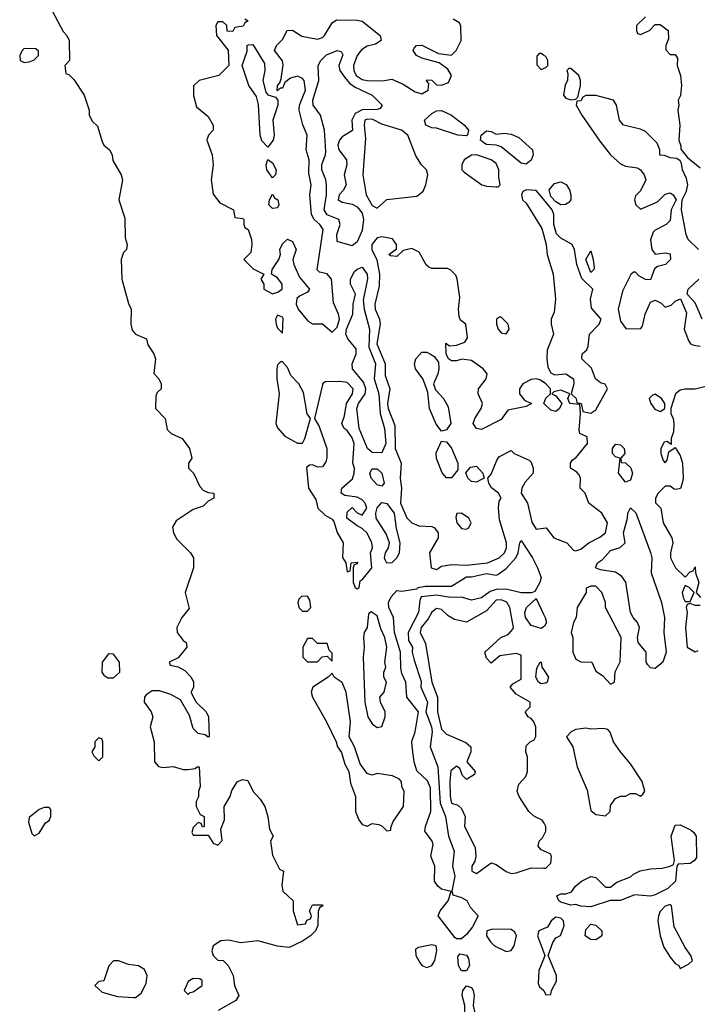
# Model space of a CAD drawing. Header units: inches. Extents: x 2789275 to 2951659, y 860290 to 1033804.
# Tile 311 of 316: x 2917892 to 2920619, y 1021894 to 1025854. Entities that reach past the tile are written whole.
import ezdxf

# ---------------------------------------------------------------- set-up
doc = ezdxf.new("R2010")
doc.units = ezdxf.units.IN
doc.header["$MEASUREMENT"] = 0
doc.layers.add('C9012', color=7, linetype='Continuous')
doc.layers.add('C9022', color=7, linetype='Continuous')

msp = doc.modelspace()

# ---------------------------------------------------------------- linework, layer by layer
at = {"layer": 'C9012', "color": 2}
for points, elevation in [([(2918022.8, 1025890), (2918066.4, 1025806.4), (2918082, 1025790), (2918090.9, 1025770.9), (2918092, 1025690), (2918074, 1025670), (2918078, 1025638), (2918090, 1025634), (2918110, 1025614), (2918150.9, 1025550.9), (2918171.3, 1025490), (2918171.3, 1025470), (2918184.5, 1025444.5), (2918205.4, 1025425.4), (2918223.5, 1025363.5), (2918231, 1025350), (2918254, 1025330), (2918264, 1025310), (2918267.3, 1025287.3), (2918301, 1025230), (2918306, 1025210), (2918291.3, 1025130), (2918315.3, 1025055.3), (2918316.9, 1024976.9), (2918324.7, 1024950), (2918322, 1024930), (2918310, 1024918), (2918300.7, 1024890), (2918303, 1024810), (2918330, 1024712), (2918341, 1024690), (2918339.3, 1024630), (2918344.9, 1024604.9), (2918358, 1024590), (2918402, 1024570), (2918407.1, 1024547.1), (2918431.3, 1024510), (2918438, 1024490), (2918431.6, 1024431.6), (2918452, 1024410), (2918462, 1024390), (2918462, 1024370), (2918445.4, 1024354.6), (2918439.6, 1024340.4), (2918438, 1024290), (2918478, 1024250), (2918485.4, 1024205.4), (2918502, 1024190), (2918546, 1024170), (2918574.8, 1024130), (2918584.7, 1024090), (2918572, 1024070), (2918572, 1024050), (2918592, 1024030), (2918616.9, 1023976.9), (2918630, 1023962), (2918650, 1023952), (2918674, 1023950), (2918674, 1023930), (2918650, 1023918), (2918630, 1023898), (2918590, 1023884), (2918522, 1023838), (2918507.1, 1023812.9), (2918511.5, 1023790), (2918524.5, 1023764.5), (2918578.8, 1023710), (2918591.3, 1023690), (2918591.3, 1023650), (2918558, 1023550), (2918574.4, 1023485.6), (2918544.7, 1023450), (2918524.7, 1023410), (2918526, 1023390), (2918550, 1023358), (2918562, 1023350), (2918564.7, 1023330), (2918530, 1023288), (2918494, 1023270), (2918498, 1023258), (2918530, 1023252), (2918556.8, 1023236.8), (2918582, 1023210), (2918592, 1023190), (2918592, 1023170), (2918582, 1023150), (2918583.6, 1023143.6), (2918602, 1023110), (2918642, 1023070), (2918651.3, 1023050), (2918654, 1022970), (2918650, 1022968), (2918638, 1022978), (2918610, 1022984), (2918590, 1023004), (2918575.5, 1023055.5), (2918538.6, 1023118.6), (2918500.2, 1023140.2), (2918455.1, 1023155.1), (2918425.5, 1023154.5), (2918400.9, 1023139.1), (2918394, 1023130), (2918393.4, 1023110), (2918420.7, 1023070), (2918427.3, 1023050), (2918417.3, 1023010), (2918433.4, 1022950), (2918434.8, 1022870), (2918450, 1022851), (2918470, 1022846.8), (2918510, 1022851), (2918550, 1022838), (2918570, 1022838), (2918598, 1022842), (2918606, 1022850), (2918614, 1022850), (2918618, 1022770), (2918611.3, 1022750), (2918611.6, 1022728.4), (2918602, 1022710), (2918602, 1022690), (2918618, 1022658), (2918634, 1022650), (2918634, 1022610), (2918627.3, 1022607.3), (2918622, 1022622), (2918610, 1022626), (2918590, 1022606), (2918584.7, 1022584.7), (2918590, 1022574), (2918650, 1022574), (2918670, 1022542), (2918690, 1022534), (2918707.3, 1022552.7), (2918702, 1022598), (2918716.4, 1022636.4), (2918715.3, 1022690), (2918739, 1022730), (2918745.2, 1022754.8), (2918769.1, 1022790.9), (2918790, 1022798), (2918810, 1022794), (2918831.3, 1022750), (2918859.9, 1022719.9), (2918879.1, 1022690), (2918890.6, 1022650), (2918898, 1022598), (2918912, 1022570), (2918902, 1022550), (2918910, 1022494), (2918938, 1022438), (2918954, 1022430), (2918946.8, 1022373.2), (2918951, 1022350), (2918992, 1022310), (2918992, 1022270), (2919010, 1022214), (2919042, 1022218), (2919047.3, 1022232.7), (2919062, 1022238), (2919066, 1022250), (2919058, 1022270), (2919070, 1022294), (2919110, 1022294), (2919112, 1022290), (2919098, 1022282), (2919092.7, 1022267.3), (2919091.6, 1022211.6), (2919082, 1022190), (2919062, 1022170), (2919030, 1022148.7), (2918976.9, 1022123.1), (2918930, 1022128), (2918850, 1022149.3), (2918782, 1022142), (2918732.7, 1022152.7), (2918702, 1022150), (2918671.3, 1022130), (2918664.7, 1022110), (2918671.1, 1022091.1), (2918690, 1022072), (2918711, 1022071), (2918730.9, 1022050.9), (2918750.6, 1022010.6), (2918756, 1021970), (2918774, 1021930), (2918762, 1021910), (2918691.1, 1021868.9)], 2), ([(2918798, 1025858), (2918812, 1025850), (2918798, 1025842), (2918791.6, 1025828.4), (2918758, 1025822), (2918750, 1025806), (2918727.3, 1025807.3), (2918726, 1025830), (2918710, 1025846), (2918690, 1025846), (2918682, 1025830), (2918684.7, 1025790), (2918731.6, 1025731.6), (2918734, 1025670), (2918694, 1025630), (2918614, 1025610), (2918592, 1025588), (2918591.3, 1025548.7), (2918604, 1025504), (2918650, 1025464.7), (2918671.3, 1025430), (2918671.3, 1025410), (2918652, 1025390), (2918644.7, 1025370), (2918666, 1025310), (2918671, 1025270), (2918662.8, 1025210), (2918670, 1025152), (2918698, 1025118), (2918752, 1025090), (2918758, 1025058), (2918790, 1025054), (2918794, 1025050), (2918794, 1025030), (2918798, 1025018), (2918812, 1025010), (2918824.7, 1024970), (2918826, 1024950), (2918822, 1024918), (2918794, 1024890), (2918831.6, 1024851.6), (2918874, 1024830), (2918862, 1024810), (2918874, 1024790), (2918874, 1024770), (2918910, 1024752), (2918930, 1024758), (2918948, 1024770), (2918948.7, 1024790), (2918930, 1024815.3), (2918906, 1024830), (2918908, 1024850), (2918935.3, 1024890), (2918942, 1024910), (2918939, 1024930), (2918950, 1024952), (2918970, 1024971.3), (2918990, 1024962), (2919004.7, 1024930), (2918991.3, 1024890), (2918994.8, 1024870), (2919018, 1024818), (2919058, 1024770), (2919050, 1024758), (2919018, 1024742), (2919007.9, 1024732.1), (2919004.9, 1024710), (2919013, 1024690), (2919050, 1024644), (2919070, 1024630.7), (2919110, 1024630.8), (2919150, 1024597.3), (2919170, 1024617.3), (2919179.7, 1024650), (2919175.6, 1024670), (2919154.8, 1024714.8), (2919146.6, 1024810), (2919130, 1024832.3), (2919098, 1024838), (2919088.7, 1024848.7), (2919112.8, 1025010), (2919099.5, 1025030), (2919077.6, 1025050), (2919066.6, 1025070), (2919059.3, 1025150), (2919065.2, 1025190), (2919056.2, 1025236.2), (2919056.9, 1025290), (2919045.2, 1025330), (2919049.5, 1025390), (2919031.6, 1025431.6), (2919016.9, 1025490), (2919018.7, 1025510), (2919042, 1025570), (2919036.4, 1025610), (2919030, 1025618), (2919010, 1025626.9), (2918981.5, 1025618.5), (2918958.8, 1025601.2), (2918950, 1025578), (2918942, 1025578), (2918928, 1025568), (2918929, 1025590), (2918939.3, 1025600.7), (2918943.7, 1025616.3), (2918952.1, 1025672.1), (2918949.2, 1025689.2), (2918918, 1025730), (2918926, 1025750), (2918950, 1025774), (2918968, 1025810), (2918990, 1025812), (2919027.3, 1025787.3), (2919090, 1025776.3), (2919110, 1025782), (2919119.3, 1025790), (2919150, 1025841), (2919167, 1025853), (2919250, 1025852.4), (2919270, 1025848.4), (2919343, 1025790), (2919347.3, 1025770), (2919324.2, 1025755.8), (2919290, 1025747.1), (2919267.8, 1025732.2), (2919250.3, 1025710), (2919234.9, 1025670), (2919236.1, 1025650), (2919246.7, 1025630), (2919270, 1025614), (2919291, 1025609), (2919352, 1025608), (2919390, 1025614.8), (2919435.3, 1025595.3), (2919483.4, 1025563.4), (2919510, 1025556), (2919535.3, 1025570), (2919538, 1025598), (2919528.7, 1025608.7), (2919530, 1025612), (2919550, 1025611.3), (2919570, 1025592), (2919590, 1025591), (2919618, 1025602), (2919629.2, 1025630), (2919615.1, 1025655.1), (2919580.2, 1025680.2), (2919510, 1025699), (2919489.5, 1025709.5), (2919475.3, 1025730), (2919480.2, 1025739.8), (2919489.4, 1025750.6), (2919510, 1025751), (2919578, 1025718), (2919630, 1025711), (2919649, 1025730), (2919668.7, 1025770), (2919667.3, 1025827.3), (2919662, 1025842), (2919636.4, 1025856.4)], 6), ([(2920000, 1025712), (2919990, 1025718), (2919982, 1025718), (2919972.7, 1025707.3), (2919972.7, 1025672.7), (2919990, 1025654), (2920000, 1025658)], 6), ([(2920000, 1025131.7), (2919970, 1025167.3), (2919930.6, 1025169.4), (2919916.9, 1025163.1), (2919911, 1025150), (2919916, 1025130), (2919930, 1025116), (2919993.7, 1025013.7), (2920000, 1024989.8)], 6), ([(2920000, 1024395.7), (2919985.1, 1024405.1), (2919970, 1024409.5), (2919950, 1024407.3), (2919917.3, 1024390), (2919904, 1024370), (2919902.8, 1024350), (2919924, 1024324), (2919952, 1024310), (2919930, 1024299), (2919856, 1024284), (2919830, 1024246), (2919750, 1024206), (2919730, 1024209.3), (2919717.2, 1024230), (2919724, 1024250), (2919749.3, 1024290), (2919754, 1024310), (2919737.2, 1024350), (2919739, 1024370), (2919769.2, 1024410), (2919773.2, 1024430), (2919757.2, 1024450), (2919710, 1024483.7), (2919670.8, 1024489.2), (2919650, 1024482), (2919630, 1024482), (2919618, 1024490), (2919608, 1024510), (2919607.3, 1024552.7), (2919622, 1024542), (2919650, 1024544.7), (2919683.1, 1024556.9), (2919694.6, 1024574.6), (2919688, 1024630), (2919666, 1024646), (2919660.9, 1024660.9), (2919658, 1024690), (2919663.2, 1024736.8), (2919652.3, 1024812.3), (2919646.6, 1024826.6), (2919627, 1024847), (2919614, 1024854), (2919550, 1024854), (2919539.1, 1024859.1), (2919528.3, 1024868.3), (2919499.1, 1024919.1), (2919470, 1024934.5), (2919434.8, 1024925.2), (2919410, 1024902), (2919384.7, 1024904.7), (2919378, 1024910), (2919408, 1024932), (2919408.7, 1024950), (2919392.1, 1024972.1), (2919350, 1024981.2), (2919330, 1024977.2), (2919308.7, 1024950), (2919308.8, 1024930), (2919328.9, 1024888.9), (2919340.3, 1024830), (2919338.3, 1024781.7), (2919320.9, 1024710), (2919322.3, 1024690), (2919339.5, 1024650), (2919342.3, 1024630), (2919328.7, 1024550), (2919362.8, 1024470), (2919363, 1024423), (2919381.3, 1024370), (2919372.6, 1024310), (2919374.3, 1024290), (2919401.7, 1024221.7), (2919403.6, 1024130), (2919426.7, 1024070), (2919423.8, 1024010), (2919428.7, 1023970), (2919424, 1023910), (2919450, 1023851), (2919470, 1023831), (2919498.8, 1023818.8), (2919550, 1023816.4), (2919560.7, 1023810), (2919575.5, 1023790), (2919575.5, 1023770), (2919541, 1023710), (2919547.3, 1023650), (2919570, 1023642.8), (2919590, 1023656), (2919630, 1023662.8), (2919690, 1023660.5), (2919775.3, 1023670), (2919822, 1023690), (2919842.7, 1023710), (2919851.1, 1023730), (2919851.1, 1023750), (2919823.3, 1023843.3), (2919818.5, 1023890), (2919822, 1023918), (2919829.3, 1023930), (2919819, 1023950), (2919791.1, 1023971.1), (2919779.5, 1023990), (2919776, 1024010), (2919790, 1024026.8), (2919814.2, 1024085.9), (2919823.3, 1024096.7), (2919870, 1024122), (2919882, 1024110), (2919942, 1024082), (2919950, 1024074), (2919958, 1024050), (2919958, 1024030), (2919926.4, 1023993.6), (2919912.4, 1023970), (2919910.4, 1023950), (2919935.3, 1023910), (2919953.5, 1023833.5), (2919970, 1023804.7), (2920000, 1023809.2)], 6), ([(2920000, 1022627.4), (2919994.5, 1022634.5), (2919964, 1022650), (2919941.2, 1022670), (2919902, 1022730), (2919894, 1022750), (2919900.2, 1022779.8), (2919928.9, 1022811.1), (2919935.3, 1022830), (2919935.3, 1022890), (2919928.7, 1022910), (2919930, 1022934), (2919946, 1022950), (2919962, 1022958), (2919968.9, 1022971.1), (2919969.2, 1023010), (2919961.2, 1023030), (2919950, 1023044), (2919938, 1023050), (2919926, 1023070), (2919946, 1023090), (2919946, 1023110), (2919890, 1023142), (2919866, 1023170), (2919876.4, 1023183.6), (2919910, 1023202), (2919910, 1023298), (2919890, 1023305.2), (2919824.9, 1023295.1), (2919790, 1023266), (2919770, 1023286), (2919764, 1023310), (2919828.7, 1023370), (2919858, 1023382), (2919877, 1023403), (2919879.3, 1023410), (2919864.2, 1023490), (2919851.8, 1023511.8), (2919830, 1023521.1), (2919810, 1023519.1), (2919770, 1023476.9), (2919690, 1023431.5), (2919641.4, 1023441.4), (2919616.3, 1023456.3), (2919590, 1023482), (2919570, 1023485.6), (2919550, 1023471.8), (2919535.9, 1023444.1), (2919507.8, 1023410), (2919503.1, 1023390), (2919525.8, 1023345.9), (2919550.4, 1023190), (2919573.4, 1023130), (2919573.4, 1023070), (2919590, 1023000.7), (2919610, 1022980.5), (2919687.6, 1022947.6), (2919708, 1022930), (2919708.2, 1022910), (2919691, 1022870), (2919724.7, 1022830), (2919722, 1022818), (2919690, 1022798), (2919674.6, 1022814.6), (2919663.1, 1022843.1), (2919650, 1022852.3), (2919627.1, 1022832.9), (2919623.1, 1022790), (2919624, 1022730), (2919630, 1022702.8), (2919655.3, 1022695.3), (2919670, 1022682), (2919684.7, 1022650), (2919682, 1022610), (2919725.5, 1022525.5), (2919727.7, 1022490), (2919724, 1022470), (2919711.3, 1022450), (2919712, 1022430), (2919730, 1022421), (2919790, 1022462.8), (2919810, 1022456.3), (2919850, 1022428.2), (2919870, 1022420.5), (2919890, 1022423), (2919950, 1022443.1), (2920000, 1022442.2)], 6), ([(2920000, 1023412.4), (2919990, 1023405.1), (2919950, 1023417.6), (2919927.1, 1023450), (2919924.4, 1023470), (2919931.6, 1023490), (2919970, 1023526), (2920000, 1023463.9)], 2), ([(2920000, 1023184.2), (2919990, 1023183.1), (2919979.6, 1023190), (2919968.6, 1023210), (2919973.6, 1023246.4), (2919986, 1023270), (2919990.5, 1023270), (2919993.4, 1023250), (2920000, 1023240.2)], 2), ([(2920000, 1022511), (2919990, 1022515.3), (2919979, 1022530), (2919982, 1022550), (2919996, 1022564), (2920000, 1022571.8)], 6), ([(2920000, 1022197.7), (2919981, 1022190), (2919976.3, 1022170), (2920000, 1022105.1)], 6), ([(2920000, 1022076.1), (2919981.8, 1022030), (2919978.3, 1021978.3), (2919984.2, 1021964.2), (2920000, 1021950.8)], 6)]:
    msp.add_lwpolyline(points, dxfattribs=dict(at, elevation=elevation))
for points, elevation in [([(2918890, 1025342), (2918866.3, 1025366.3), (2918859.3, 1025390), (2918853.6, 1025513.6), (2918844.7, 1025544.7), (2918814, 1025590), (2918788, 1025670), (2918807.3, 1025727.3), (2918808, 1025750), (2918812.7, 1025752.7), (2918830, 1025754), (2918877.3, 1025677.3), (2918878.8, 1025650), (2918870.8, 1025610), (2918882.8, 1025562.8), (2918890, 1025552), (2918922, 1025542), (2918931, 1025531), (2918930.6, 1025510), (2918910.4, 1025450), (2918915.8, 1025390), (2918912.7, 1025370)], 6), ([(2917910, 1025738), (2917902, 1025730), (2917892, 1025710), (2917894, 1025690), (2917910, 1025682), (2917930, 1025684.7), (2917950, 1025692), (2917968, 1025710), (2917967.3, 1025727.3), (2917956.4, 1025736.4)], 2), ([(2919230, 1024945.2), (2919170, 1024962), (2919168.2, 1024990), (2919182, 1025030), (2919176, 1025050), (2919130, 1025069.7), (2919117.4, 1025090), (2919126.3, 1025150), (2919126.6, 1025190), (2919123.5, 1025210), (2919107.4, 1025250), (2919107.9, 1025272.1), (2919122.9, 1025310), (2919124.1, 1025324.1), (2919118.7, 1025410), (2919102.9, 1025470), (2919073.3, 1025510), (2919071.1, 1025530), (2919095.6, 1025610), (2919093.2, 1025670), (2919103.7, 1025690), (2919127.2, 1025712.8), (2919170, 1025730.4), (2919186.4, 1025726.4), (2919192.8, 1025712.8), (2919176.3, 1025670), (2919180.5, 1025650), (2919201.1, 1025621.1), (2919219.4, 1025599.4), (2919242.3, 1025582.3), (2919310.2, 1025550.2), (2919350.8, 1025510), (2919342.8, 1025497.2), (2919330, 1025492.7), (2919270, 1025491.1), (2919242.7, 1025477.3), (2919229, 1025450), (2919231.5, 1025408.5), (2919190, 1025383), (2919179.6, 1025370), (2919172.9, 1025350), (2919177, 1025330), (2919207, 1025290), (2919208.7, 1025270), (2919198.4, 1025230), (2919206, 1025190), (2919193.3, 1025166.7), (2919177.3, 1025150), (2919174, 1025130), (2919190, 1025120.4), (2919230, 1025111.8), (2919250, 1025101.3), (2919270, 1025075.5), (2919275.6, 1025050), (2919270, 1025006), (2919250, 1024961.2)], 2), ([(2919690, 1025387.3), (2919655.3, 1025390), (2919570, 1025418.4), (2919550, 1025419.5), (2919527, 1025430), (2919521.6, 1025450), (2919550, 1025477), (2919570, 1025487), (2919590, 1025488.4), (2919630.3, 1025470.3), (2919682, 1025430), (2919698, 1025410), (2919694.8, 1025390)], 2), ([(2919290, 1025454), (2919281.6, 1025450), (2919278.9, 1025430), (2919284.2, 1025375.8), (2919273, 1025230), (2919286, 1025150), (2919310, 1025106.8), (2919330, 1025096), (2919369.3, 1025130.7), (2919490, 1025144), (2919515.6, 1025164.4), (2919527, 1025190), (2919534, 1025230), (2919528.7, 1025250), (2919508.7, 1025270), (2919486, 1025306), (2919454, 1025390), (2919429, 1025410), (2919350, 1025434.3), (2919312.8, 1025452.8)], 6), ([(2919810, 1025393.4), (2919842.4, 1025397.6), (2919870, 1025393.7), (2919900.3, 1025380.3), (2919956.4, 1025330), (2919958.7, 1025310), (2919950, 1025289.3), (2919930, 1025272.7), (2919910, 1025277.2), (2919830, 1025342.9), (2919809.6, 1025349.6), (2919770, 1025352), (2919759.3, 1025359.3), (2919746.6, 1025370), (2919749.2, 1025390), (2919770, 1025407.7), (2919790, 1025404.9)], 2), ([(2918910, 1025218), (2918886.6, 1025250), (2918883.7, 1025270), (2918890, 1025292), (2918910, 1025278), (2918924.7, 1025250), (2918922, 1025230)], 6), ([(2919730, 1025311.1), (2919710, 1025309.5), (2919681, 1025290), (2919671, 1025270), (2919671.3, 1025250), (2919680.7, 1025240.7), (2919752, 1025190), (2919770, 1025184), (2919810, 1025182), (2919818, 1025182), (2919826, 1025190), (2919820.2, 1025220.2), (2919820.7, 1025250), (2919810, 1025276.2), (2919789, 1025290)], 6), ([(2918910, 1025095.3), (2918895.3, 1025110), (2918898, 1025130), (2918910, 1025152), (2918918, 1025138), (2918930.7, 1025130), (2918934.8, 1025110), (2918930, 1025098)], 6), ([(2919350, 1024112), (2919310, 1024114), (2919291.3, 1024130), (2919258.8, 1024210), (2919248.9, 1024290), (2919256, 1024310), (2919282.2, 1024350), (2919284.7, 1024370), (2919275.9, 1024395.9), (2919231.6, 1024450), (2919229.6, 1024470), (2919245.6, 1024510), (2919245.6, 1024530), (2919213, 1024570), (2919205, 1024590), (2919207.2, 1024610), (2919233, 1024670), (2919234.5, 1024710), (2919243.7, 1024750), (2919223.6, 1024790), (2919222.9, 1024810), (2919239.1, 1024840.9), (2919250, 1024851.3), (2919270, 1024858.8), (2919290, 1024831), (2919292.3, 1024812.3), (2919273.7, 1024726.3), (2919278.3, 1024690), (2919299.2, 1024610), (2919297.6, 1024537.6), (2919323.9, 1024470), (2919319, 1024410), (2919336.9, 1024350), (2919342.3, 1024270), (2919360.2, 1024210), (2919365, 1024150)], 2), ([(2918930, 1024666), (2918922, 1024650), (2918924.7, 1024630), (2918930, 1024614), (2918950, 1024594), (2918952.1, 1024652.1), (2918950, 1024658)], 6), ([(2919830, 1024657.2), (2919822.8, 1024657.2), (2919811, 1024649), (2919810.7, 1024630), (2919817.3, 1024610), (2919830, 1024594.8), (2919850, 1024591.3), (2919861.2, 1024610), (2919858, 1024630)], 6), ([(2919590, 1024199), (2919567.7, 1024227.7), (2919541.2, 1024290), (2919534.6, 1024354.6), (2919522, 1024390), (2919514, 1024410), (2919485.2, 1024450), (2919481.2, 1024470), (2919486, 1024490), (2919510, 1024517.3), (2919530, 1024517.3), (2919548.2, 1024508.2), (2919559.9, 1024499.9), (2919576.8, 1024476.8), (2919578.8, 1024450), (2919574.8, 1024430), (2919558, 1024390), (2919566, 1024366), (2919598, 1024330), (2919616.9, 1024296.9), (2919626.8, 1024230), (2919610, 1024205.2)], 6), ([(2918950, 1024478), (2918942, 1024478), (2918930, 1024466), (2918926.8, 1024450), (2918926.8, 1024410), (2918936, 1024350), (2918922.8, 1024230), (2918930, 1024212), (2918959.6, 1024179.6), (2919010, 1024151), (2919030, 1024151.3), (2919039.3, 1024170), (2919062, 1024250), (2919049.5, 1024269.5), (2919034.5, 1024354.5), (2919016, 1024390), (2918982.9, 1024422.9), (2918970, 1024455.3)], 6), ([(2919180.9, 1024399.1), (2919122, 1024398), (2919111, 1024389), (2919110, 1024386), (2919078, 1024250), (2919097.6, 1024217.6), (2919128.2, 1024130), (2919128.1, 1024091.9), (2919124.5, 1024075.5), (2919110, 1024055.3), (2919090, 1024054), (2919070, 1024064), (2919058, 1024062), (2919046.8, 1024053.2), (2919054, 1023970), (2919084, 1023924), (2919092, 1023890), (2919121, 1023861), (2919150, 1023844.7), (2919156.3, 1023836.3), (2919170, 1023792), (2919194, 1023750), (2919191.1, 1023691.1), (2919204.7, 1023670), (2919210, 1023634), (2919222, 1023638), (2919226, 1023670), (2919252, 1023672), (2919250, 1023666), (2919238, 1023662), (2919234, 1023650), (2919234, 1023590), (2919242, 1023570), (2919250, 1023564.7), (2919258, 1023570), (2919262, 1023598), (2919270, 1023602), (2919308.7, 1023650), (2919304, 1023710), (2919311.5, 1023730), (2919309, 1023750), (2919290, 1023788.7), (2919270, 1023808), (2919250, 1023818), (2919209, 1023850), (2919210, 1023874), (2919230, 1023892), (2919250.7, 1023870.7), (2919270, 1023861), (2919289.3, 1023890), (2919282, 1023910), (2919270, 1023923.7), (2919250, 1023933.2), (2919200.4, 1023940.4), (2919186, 1023950), (2919188, 1023970), (2919232, 1024008), (2919238, 1024030), (2919239.3, 1024050), (2919233.2, 1024070), (2919238, 1024150), (2919230, 1024172.3), (2919210, 1024202), (2919198, 1024210), (2919188.7, 1024230), (2919199.3, 1024260.7), (2919207.3, 1024310), (2919231.1, 1024350), (2919234.3, 1024370), (2919210, 1024394.3)], 6), ([(2919610, 1024011.6), (2919591.8, 1024031.8), (2919568.9, 1024088.9), (2919567.8, 1024112.2), (2919590, 1024158.8), (2919610, 1024156.3), (2919630, 1024130.4), (2919654.6, 1024070), (2919655.8, 1024044.2), (2919630, 1024011.8)], 6), ([(2919730, 1023994.7), (2919710, 1023996.9), (2919695.6, 1024010), (2919687.9, 1024032.1), (2919706.2, 1024053.8), (2919730, 1024058.4), (2919756.3, 1024030), (2919761, 1024010), (2919750, 1024004.5)], 6), ([(2919350, 1023978), (2919330, 1023982.9), (2919306.3, 1024010), (2919300.5, 1024030), (2919310, 1024047.3), (2919330, 1024047.7), (2919350, 1024030.8), (2919359.3, 1023990)], 2), ([(2919370, 1023668), (2919362.2, 1023682.2), (2919359.7, 1023690), (2919364, 1023710), (2919376.2, 1023730), (2919379.6, 1023750), (2919366.2, 1023786.2), (2919326.8, 1023850), (2919325.3, 1023870), (2919330, 1023890.7), (2919350, 1023912.7), (2919370, 1023908.7), (2919399.7, 1023870), (2919407.3, 1023807.3), (2919422, 1023750), (2919419.5, 1023710), (2919410.2, 1023689.8), (2919390, 1023669.5)], 2), ([(2919670, 1023869.2), (2919651.3, 1023868.7), (2919647.1, 1023852.9), (2919650.7, 1023830), (2919670, 1023808.2), (2919690, 1023805.5), (2919699, 1023810), (2919709.2, 1023830), (2919699.3, 1023850)], 10), ([(2919951.1, 1023548.9), (2919910.3, 1023549.7), (2919850, 1023564.4), (2919810, 1023563.1), (2919785.3, 1023554.7), (2919750, 1023529.6), (2919710, 1023519.5), (2919670, 1023531.8), (2919626, 1023530), (2919570, 1023539.6), (2919507.5, 1023532.5), (2919501.7, 1023518.3), (2919496.9, 1023470), (2919455.3, 1023390), (2919457.3, 1023357.3), (2919473.1, 1023330), (2919471.8, 1023310), (2919478.9, 1023278.9), (2919507.1, 1023192.9), (2919506.8, 1023170), (2919533.8, 1023110), (2919526, 1023070), (2919548.9, 1023010), (2919552.1, 1022990), (2919543.8, 1022930), (2919574.7, 1022850), (2919583.7, 1022703.7), (2919606.3, 1022650), (2919617.2, 1022570), (2919641.1, 1022510), (2919633.6, 1022450), (2919643.6, 1022410), (2919630.6, 1022350), (2919634.8, 1022334.8), (2919670, 1022323.7), (2919691.2, 1022311.2), (2919705.4, 1022285.4), (2919737.1, 1022250), (2919713.7, 1022206.3), (2919690, 1022174.5), (2919670, 1022158), (2919650, 1022158), (2919643, 1022163), (2919576, 1022250), (2919584.5, 1022270), (2919617, 1022310), (2919628, 1022348), (2919590, 1022357.6), (2919574.5, 1022370), (2919561.3, 1022390), (2919563, 1022450), (2919547.1, 1022490), (2919556.5, 1022536.5), (2919552.6, 1022550), (2919523.1, 1022590), (2919525.1, 1022610), (2919546.2, 1022670), (2919545.2, 1022765.2), (2919533.1, 1022793.1), (2919490, 1022832.7), (2919479.8, 1022870), (2919471.1, 1022931.1), (2919470, 1022951.3), (2919484, 1022990), (2919497.2, 1023070), (2919449.6, 1023130), (2919446, 1023190), (2919430, 1023225.2), (2919425.9, 1023245.9), (2919424, 1023310), (2919400.9, 1023390), (2919396.2, 1023450), (2919377.4, 1023490), (2919375.6, 1023510), (2919386.6, 1023533.4), (2919410, 1023558), (2919430, 1023556), (2919490, 1023564.7), (2919495.3, 1023570), (2919524, 1023576), (2919630, 1023576), (2919690, 1023613.2), (2919710, 1023613), (2919770, 1023627.1), (2919810, 1023620.3), (2919816.8, 1023623.2), (2919850, 1023646.7), (2919888.5, 1023690), (2919898.3, 1023710), (2919904.7, 1023750), (2919910, 1023759.1), (2919955.6, 1023690), (2919976.5, 1023650), (2919990.3, 1023610.3), (2919984.9, 1023590), (2919965.2, 1023554.8)], 2), ([(2919050, 1023535.3), (2919026, 1023534), (2919016, 1023524), (2919011, 1023510), (2919016, 1023490), (2919030, 1023476), (2919050, 1023476), (2919064, 1023490), (2919060.2, 1023520.2)], 6), ([(2919307.1, 1023472.9), (2919296, 1023464), (2919290.7, 1023410), (2919278.8, 1023390), (2919276, 1023370), (2919278.8, 1023330), (2919274, 1023290), (2919280.4, 1023110), (2919292.7, 1023050), (2919310, 1023022), (2919330, 1023007.3), (2919350, 1023012), (2919362.7, 1023050), (2919362.7, 1023070), (2919344, 1023110), (2919342, 1023130), (2919359, 1023150), (2919368.7, 1023190), (2919358, 1023210), (2919358, 1023230), (2919366, 1023250), (2919362, 1023270), (2919369.2, 1023330), (2919360.9, 1023370), (2919344.8, 1023404.8), (2919330, 1023457.2)], 6), ([(2919070, 1023366), (2919050, 1023366), (2919032, 1023330), (2919032, 1023290), (2919050, 1023272), (2919090, 1023272), (2919108.7, 1023291.3), (2919130, 1023294), (2919150, 1023274), (2919150, 1023306), (2919138, 1023318), (2919130, 1023346), (2919090, 1023346)], 6), ([(2918250, 1023304), (2918224, 1023270), (2918222.8, 1023230), (2918230, 1023218), (2918247.1, 1023207.1), (2918270, 1023206.8), (2918295.3, 1023230), (2918294, 1023270), (2918270, 1023302)], 2), ([(2919150, 1023226), (2919134, 1023210), (2919072, 1023170), (2919064.7, 1023150), (2919070.8, 1023130), (2919127.3, 1023030), (2919166, 1022950), (2919171.3, 1022930), (2919186.8, 1022906.8), (2919199.9, 1022859.9), (2919216.3, 1022830), (2919223.4, 1022783.4), (2919244, 1022730), (2919244, 1022670), (2919256.8, 1022636.8), (2919270, 1022618), (2919290, 1022611.3), (2919310, 1022621), (2919336.9, 1022616.9), (2919351.1, 1022611.1), (2919370, 1022592), (2919386, 1022594), (2919386, 1022606), (2919395.3, 1022630), (2919437, 1022690), (2919439, 1022750), (2919429.3, 1022770), (2919429.1, 1022789.1), (2919420.4, 1022800.4), (2919392.8, 1022812.8), (2919330, 1022822.7), (2919310, 1022815.3), (2919290, 1022822), (2919261.7, 1022861.7), (2919239.6, 1022930), (2919218, 1022970), (2919223.6, 1023030), (2919206, 1023150), (2919190, 1023188.7), (2919158, 1023210)], 6), ([(2918210, 1022966), (2918194, 1022950), (2918194, 1022930), (2918182, 1022910), (2918190, 1022894), (2918210, 1022874), (2918226, 1022890), (2918226, 1022950), (2918222, 1022962)], 2), ([(2918010, 1022686), (2917990, 1022686), (2917970, 1022678), (2917930, 1022646), (2917927.1, 1022627.1), (2917941, 1022581), (2917950, 1022572), (2917970, 1022582), (2917995.3, 1022624.7), (2918010, 1022634), (2918018, 1022650), (2918018, 1022678)], 2), ([(2919796.6, 1022196.6), (2919771.3, 1022190), (2919771, 1022170), (2919786.2, 1022146.2), (2919802.8, 1022130), (2919850, 1022106.7), (2919870, 1022110.6), (2919881.3, 1022130), (2919891.8, 1022170), (2919884.5, 1022184.5), (2919870, 1022195.1)], 6), ([(2919550, 1022134), (2919496.8, 1022123.2), (2919484.4, 1022115.6), (2919486.4, 1022090), (2919502.4, 1022062.4), (2919510, 1022051), (2919530, 1022042.8), (2919550, 1022051), (2919562.7, 1022070), (2919571.1, 1022111.1), (2919568, 1022130)], 6), ([(2919690, 1022029.2), (2919670, 1022029.3), (2919658, 1022050), (2919654.6, 1022085.4), (2919663.1, 1022096.9), (2919690, 1022091.3), (2919698, 1022078), (2919702, 1022050)], 2), ([(2918290, 1022069), (2918270, 1022068.7), (2918250.7, 1022049.3), (2918231, 1021989), (2918210, 1021986), (2918194, 1021970), (2918223.6, 1021943.6), (2918285.4, 1021925.4), (2918350, 1021922), (2918358, 1021922), (2918380.4, 1021939.6), (2918401.5, 1021978.5), (2918404.5, 1022010), (2918394.7, 1022034.7), (2918370, 1022049.6), (2918330, 1022054)], 2), ([(2918590, 1021998), (2918570, 1021986), (2918554, 1021950), (2918570, 1021934), (2918578, 1021942), (2918590, 1021944.7), (2918626, 1021970), (2918626, 1021990), (2918616.4, 1021996.4)], 2), ([(2919690, 1021715.3), (2919670, 1021722), (2919647.5, 1021747.5), (2919640.7, 1021770), (2919644.5, 1021790), (2919683, 1021837), (2919684, 1021890), (2919673, 1021930), (2919675.6, 1021950), (2919690, 1021968), (2919710, 1021962), (2919717.6, 1021950), (2919721.1, 1021930), (2919716.4, 1021890), (2919730.3, 1021830), (2919752.4, 1021770), (2919748.3, 1021751.7), (2919739.5, 1021740.5), (2919710, 1021722)], 2)]:
    msp.add_lwpolyline(points, close=True, dxfattribs=dict(at, elevation=elevation))
at = {"layer": 'C9022', "color": 2}
for points, elevation in [([(2920410, 1025866), (2920374, 1025830), (2920374, 1025810), (2920378, 1025798), (2920390, 1025794), (2920426, 1025810), (2920450, 1025834), (2920470, 1025834), (2920502, 1025810), (2920503.6, 1025776.4), (2920492, 1025750), (2920492.7, 1025732.7), (2920510, 1025714), (2920530, 1025714), (2920539.6, 1025699.6), (2920538, 1025670), (2920551, 1025630), (2920556, 1025590), (2920551.1, 1025548.9), (2920542, 1025530), (2920544.7, 1025510), (2920541, 1025490), (2920548.5, 1025430), (2920544.7, 1025370), (2920552.7, 1025347.3), (2920552.7, 1025332.7), (2920579.6, 1025299.6), (2920630, 1025258)], 6), ([(2920000, 1025658), (2920010, 1025662), (2920018, 1025670), (2920018, 1025690), (2920010, 1025706), (2920000, 1025712)], 6), ([(2920624, 1024930), (2920582, 1024970), (2920574, 1024990), (2920555.3, 1025090), (2920558, 1025130), (2920576, 1025164), (2920581.2, 1025190), (2920575.5, 1025215.5), (2920559, 1025250), (2920555.3, 1025275.3), (2920550, 1025286), (2920536.4, 1025296.4), (2920510, 1025298), (2920487.3, 1025307.3), (2920468.7, 1025308.7), (2920468, 1025330), (2920458, 1025358), (2920410, 1025404), (2920390, 1025414), (2920322, 1025430), (2920306, 1025450), (2920293.2, 1025510), (2920282, 1025530), (2920210, 1025549), (2920170, 1025548.7), (2920158, 1025542), (2920150, 1025528), (2920134, 1025526), (2920132, 1025510), (2920154, 1025470), (2920226.1, 1025366.1), (2920270, 1025310.5), (2920310, 1025274.8), (2920330, 1025264.7), (2920378, 1025258), (2920390.8, 1025250.8), (2920404.7, 1025230), (2920411.3, 1025210), (2920390, 1025166), (2920370, 1025146), (2920366.8, 1025130), (2920372, 1025110), (2920390, 1025092), (2920459, 1025121), (2920490, 1025152), (2920510, 1025158), (2920522, 1025150), (2920534, 1025130), (2920514, 1025090), (2920510, 1025046), (2920494, 1025030), (2920450, 1025008), (2920441, 1024999), (2920431.1, 1024968.9), (2920436, 1024930), (2920450, 1024911.3), (2920490, 1024916), (2920510, 1024912), (2920511, 1024890), (2920490.5, 1024869.5), (2920458.8, 1024861.2), (2920447.3, 1024852.7), (2920430, 1024808), (2920410, 1024809), (2920383.7, 1024823.7), (2920370, 1024838), (2920362, 1024838), (2920351.3, 1024828.7), (2920318, 1024762), (2920300.7, 1024690), (2920310, 1024642), (2920332, 1024612), (2920390, 1024611.3), (2920398.6, 1024621.4), (2920409.4, 1024670), (2920430, 1024718), (2920450, 1024726), (2920473.7, 1024713.7), (2920490, 1024698), (2920513.6, 1024706.4), (2920530, 1024722), (2920551.6, 1024731.6), (2920575.3, 1024675.3), (2920566, 1024610), (2920583.5, 1024563.5), (2920591, 1024551), (2920605.4, 1024545.4), (2920630, 1024541)], 6), ([(2920000, 1024989.8), (2920010.4, 1024950.4), (2920015.3, 1024910), (2920039.3, 1024830), (2920048, 1024730), (2920042.8, 1024677.2), (2920031, 1024650), (2920030.8, 1024630), (2920040.5, 1024590), (2920015.3, 1024524.7), (2920013, 1024490), (2920017.2, 1024457.2), (2920030, 1024434), (2920045.2, 1024425.2), (2920090.3, 1024430.3), (2920120.7, 1024410), (2920122, 1024390), (2920112, 1024350), (2920132, 1024330), (2920134, 1024314), (2920152, 1024310), (2920158, 1024278), (2920190, 1024272), (2920210, 1024284.7), (2920258, 1024370), (2920248.7, 1024388.7), (2920230, 1024394), (2920209.3, 1024409.3), (2920192.7, 1024452.7), (2920154.5, 1024490), (2920155.1, 1024510), (2920173.9, 1024526.1), (2920179.2, 1024540.8), (2920184.5, 1024590), (2920223.6, 1024630), (2920232.3, 1024650), (2920193.7, 1024693.7), (2920188.5, 1024730), (2920198.4, 1024770), (2920153.8, 1024813.8), (2920134.8, 1024870), (2920125.1, 1024930), (2920115.1, 1024950), (2920070, 1024975.6), (2920052.5, 1024992.5), (2920041.6, 1025030), (2920041.1, 1025070), (2920035, 1025090), (2920000, 1025131.7)], 6), ([(2920639, 1024650), (2920610, 1024715.3), (2920578, 1024750), (2920582, 1024770), (2920625.2, 1024810)], 6), ([(2920000, 1023809.2), (2920010.9, 1023810.9), (2920042, 1023770), (2920094, 1023750), (2920121, 1023721), (2920130, 1023718), (2920150, 1023724.7), (2920182, 1023750), (2920227.3, 1023772.7), (2920249, 1023790), (2920257.2, 1023830), (2920235.3, 1023870), (2920182, 1023910), (2920168, 1023950), (2920148, 1023970), (2920148.7, 1024010), (2920143.1, 1024023.1), (2920134.6, 1024034.6), (2920108, 1024050), (2920108.9, 1024071.1), (2920116.4, 1024083.6), (2920130, 1024092), (2920177.2, 1024150), (2920176, 1024176), (2920146, 1024190), (2920143.1, 1024203.1), (2920149, 1024270), (2920146, 1024306), (2920106, 1024310), (2920098, 1024330), (2920106, 1024350), (2920070, 1024364), (2920058, 1024362), (2920042, 1024358), (2920034, 1024350), (2920050, 1024342), (2920074, 1024310), (2920064.7, 1024290), (2920050, 1024279), (2920030, 1024284), (2920002, 1024310), (2920010, 1024331.3), (2920028.7, 1024350), (2920028.7, 1024370), (2920009, 1024390), (2920000, 1024395.7)], 6), ([(2920670, 1024382.7), (2920610, 1024368), (2920570, 1024368.7), (2920550, 1024364), (2920531.3, 1024350), (2920512, 1024290), (2920512, 1024270), (2920522, 1024250), (2920524.7, 1024230), (2920523.6, 1024196.4), (2920514, 1024170), (2920514, 1024146), (2920498, 1024158), (2920485.4, 1024154.6), (2920472, 1024130), (2920472, 1024110), (2920481, 1024081), (2920490, 1024072), (2920497.2, 1024082.8), (2920504, 1024116), (2920530, 1024134), (2920550, 1024102), (2920558.8, 1024070), (2920562, 1024010), (2920558, 1023990), (2920550.7, 1023969.3), (2920535.3, 1023964.7), (2920525.6, 1023965.6), (2920510, 1023978), (2920490, 1023978), (2920461, 1023950), (2920451, 1023930), (2920451.3, 1023911.3), (2920472, 1023890), (2920481, 1023830), (2920516, 1023770), (2920521, 1023750), (2920511, 1023710), (2920511, 1023690), (2920531, 1023650), (2920570, 1023612), (2920590, 1023634), (2920602, 1023638), (2920610, 1023654), (2920611.3, 1023630), (2920624.7, 1023590), (2920614, 1023550), (2920632, 1023530)], 6), ([(2920630, 1023498), (2920610, 1023498), (2920590, 1023506), (2920578, 1023502), (2920574, 1023490), (2920578, 1023470), (2920570.8, 1023410), (2920578, 1023330), (2920610, 1023311.3), (2920623.1, 1023316.9)], 6), ([(2920000, 1023463.9), (2920006.7, 1023450), (2920011.6, 1023430), (2920004.4, 1023415.6), (2920000, 1023412.4)], 2), ([(2920000, 1023240.2), (2920020.3, 1023210), (2920015.3, 1023190), (2920010, 1023185.4), (2920000, 1023184.2)], 2), ([(2920000, 1022571.8), (2920009.3, 1022590), (2920009.4, 1022610), (2920003.3, 1022623.3), (2920000, 1022627.4)], 6), ([(2920000, 1022442.2), (2920010, 1022442), (2920030, 1022462), (2920032.5, 1022487.5), (2920030, 1022498), (2920000, 1022511)], 6), ([(2920000, 1021950.8), (2920001, 1021950), (2920010, 1021932), (2920030, 1021934), (2920032.3, 1021950), (2920052.8, 1021987.2), (2920052.2, 1022010), (2920019, 1022090), (2920037.5, 1022142.5), (2920050, 1022162), (2920068.4, 1022171.6), (2920082.7, 1022210), (2920080.9, 1022230), (2920075.6, 1022235.6), (2920070, 1022240.9), (2920050, 1022244.5), (2920030.7, 1022230), (2920015.9, 1022204.1), (2920000, 1022197.7)], 6), ([(2920000, 1022105.1), (2920005.5, 1022090), (2920000, 1022076.1)], 6)]:
    msp.add_lwpolyline(points, dxfattribs=dict(at, elevation=elevation))
for points, elevation in [([(2920110, 1025658), (2920102, 1025658), (2920094, 1025650), (2920098, 1025638), (2920096, 1025610), (2920087.3, 1025592.7), (2920081, 1025550), (2920090, 1025538), (2920110, 1025531.3), (2920130, 1025534), (2920138, 1025542), (2920148.7, 1025590), (2920148.7, 1025610), (2920142, 1025630)], 6), ([(2920070, 1025109.7), (2920050, 1025122), (2920030, 1025143.1), (2920022.7, 1025170), (2920044.4, 1025195.6), (2920070, 1025202.6), (2920091.4, 1025191.4), (2920105.3, 1025170), (2920110.3, 1025150), (2920110.3, 1025129.7), (2920101.3, 1025118.7), (2920088.7, 1025111.3)], 2), ([(2920190, 1024837), (2920169.8, 1024890), (2920190, 1024924.7), (2920200.3, 1024890), (2920203.4, 1024856.6), (2920203, 1024850)], 2), ([(2920450, 1024348.7), (2920436.9, 1024343.1), (2920424.7, 1024330), (2920431.3, 1024310), (2920447.7, 1024287.7), (2920470, 1024278), (2920488, 1024290), (2920488, 1024310), (2920475.3, 1024330)], 6), ([(2920330, 1023994.5), (2920302.4, 1024030), (2920308, 1024090), (2920290, 1024096), (2920278, 1024110), (2920278, 1024130), (2920290, 1024146.8), (2920310, 1024144), (2920324, 1024130), (2920327.3, 1024110), (2920311.3, 1024090), (2920312.7, 1024072.7), (2920330, 1024071.3), (2920351.6, 1024051.5), (2920358.7, 1024030), (2920350, 1024002.7)], 2), ([(2920450, 1023245.1), (2920430, 1023248), (2920419.8, 1023259.8), (2920413.7, 1023270), (2920413.3, 1023310), (2920380.5, 1023350), (2920378.3, 1023370), (2920386.3, 1023410), (2920378.7, 1023430), (2920360.5, 1023450), (2920349.7, 1023470), (2920331.7, 1023591.7), (2920314.6, 1023614.5), (2920290, 1023632.2), (2920230, 1023641.3), (2920209.4, 1023650), (2920217, 1023670), (2920236.8, 1023683.2), (2920270, 1023719.5), (2920308.1, 1023731.9), (2920329.3, 1023750), (2920321.7, 1023790), (2920338.7, 1023850), (2920339.6, 1023870), (2920350, 1023891), (2920371.3, 1023871.3), (2920431, 1023711), (2920435.9, 1023690), (2920433.4, 1023630), (2920474.9, 1023510), (2920487.6, 1023450), (2920484.2, 1023390), (2920493.4, 1023310), (2920480.9, 1023270)], 2), ([(2920210, 1023575.3), (2920190, 1023575.3), (2920172, 1023568), (2920171.3, 1023550), (2920136, 1023490), (2920131, 1023450), (2920121, 1023430), (2920112, 1023390), (2920118, 1023370), (2920118, 1023310), (2920130, 1023282), (2920150, 1023272), (2920194, 1023270), (2920210, 1023234), (2920236.9, 1023216.9), (2920270, 1023182), (2920286, 1023190), (2920288.4, 1023231.6), (2920308.4, 1023271.6), (2920312.7, 1023370), (2920249.2, 1023490), (2920249, 1023510), (2920235.3, 1023550)], 6), ([(2920570, 1023578), (2920558, 1023550), (2920562, 1023530), (2920570, 1023514), (2920590, 1023514), (2920606, 1023550), (2920586, 1023570)], 6), ([(2920170, 1023005.2), (2920130, 1022999), (2920112, 1022990), (2920092, 1022970), (2920118, 1022930), (2920136, 1022850), (2920175.9, 1022755.9), (2920190, 1022674), (2920210, 1022658), (2920250, 1022652), (2920268, 1022670), (2920270, 1022694), (2920290, 1022722), (2920310, 1022731.3), (2920330, 1022732), (2920350, 1022742), (2920370, 1022742), (2920390, 1022732), (2920400.4, 1022739.6), (2920408, 1022752), (2920397.2, 1022790), (2920350, 1022862), (2920309.5, 1022909.5), (2920282, 1022950), (2920268.9, 1022988.9), (2920259, 1022999), (2920243.1, 1023003.1), (2920190, 1023001.2)], 6), ([(2920430, 1022329.5), (2920365.8, 1022334.2), (2920310, 1022311.5), (2920268.3, 1022311.7), (2920190, 1022286.6), (2920150, 1022289.4), (2920130, 1022296), (2920110, 1022292.7), (2920070, 1022304.5), (2920061.2, 1022310), (2920054, 1022330), (2920070, 1022339.1), (2920090, 1022338.8), (2920112.7, 1022347.3), (2920129.3, 1022370), (2920152.3, 1022390), (2920190, 1022408.7), (2920210, 1022404.9), (2920250, 1022364.9), (2920270, 1022364.9), (2920294.5, 1022385.5), (2920350, 1022406.4), (2920362.2, 1022417.8), (2920388.7, 1022431.3), (2920430, 1022439.7), (2920478.2, 1022441.8), (2920509.6, 1022450.4), (2920523.1, 1022456.9), (2920527.2, 1022472.8), (2920513.3, 1022570), (2920530, 1022614.8), (2920550, 1022615.5), (2920594.4, 1022594.4), (2920604.9, 1022584.9), (2920614, 1022570), (2920615.2, 1022484.8), (2920607.9, 1022472.1), (2920590, 1022461.2), (2920542.5, 1022457.5), (2920536, 1022450), (2920530.6, 1022390), (2920500.2, 1022359.8), (2920450, 1022334)], 2), ([(2920510, 1022295.1), (2920490, 1022289.6), (2920470, 1022267.3), (2920462.6, 1022250), (2920460.7, 1022230), (2920469, 1022170), (2920483.8, 1022123.8), (2920510, 1022083.7), (2920530, 1022058.4), (2920544, 1022050), (2920550, 1022038), (2920584.1, 1022055.9), (2920599, 1022070), (2920593.2, 1022090), (2920570, 1022122.7), (2920526.1, 1022206.1), (2920515.1, 1022290)], 6), ([(2920210, 1022153.6), (2920190, 1022154.3), (2920168.3, 1022170), (2920170, 1022194.8), (2920190, 1022217.1), (2920210, 1022213), (2920234.9, 1022190), (2920234.9, 1022170), (2920230, 1022165.1)], 2)]:
    msp.add_lwpolyline(points, close=True, dxfattribs=dict(at, elevation=elevation))

doc.saveas('drawing.dxf')
